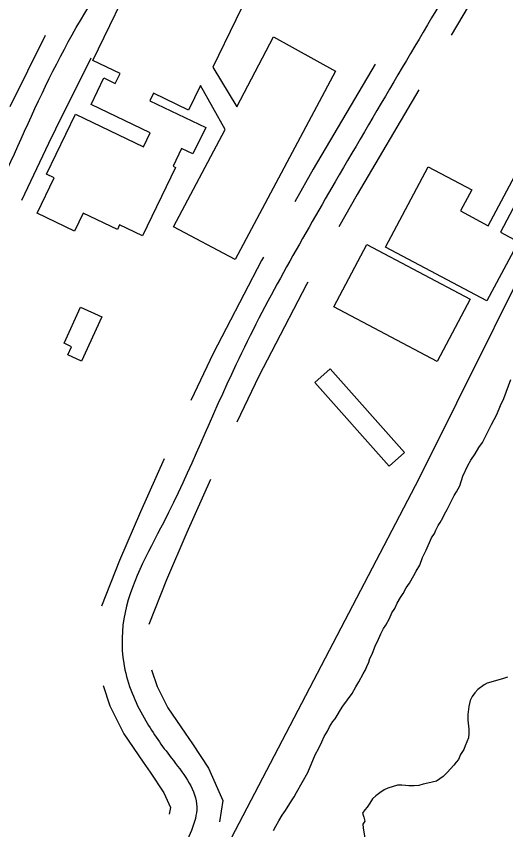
# Model space of a CAD drawing. Extents: x 3887375 to 3925618, y 296674 to 322633.
# Drawn here: x 3895708.4 to 3895997.1, y 306963.5 to 307443.8 of the extents above; entities that cross this region are included whole.
import ezdxf

# ---------------------------------------------------------------- set-up
doc = ezdxf.new("R2010")
doc.units = 0
for name, color, linetype in [('V-BLDG-OTLN', 7, 'Continuous'), ('V-RIVR-EDGE', 7, 'Continuous'), ('V-ROAD-CNTR', 7, 'Continuous'), ('V-SITE-VEGE', 7, 'Continuous'), ('V-TOPO-SHOR', 7, 'Continuous')]:
    doc.layers.add(name, color=color, linetype=linetype)

msp = doc.modelspace()

# ---------------------------------------------------------------- linework, layer by layer
at = {"layer": 'V-BLDG-OTLN'}
msp.add_lwpolyline([(3895864.93, 307497.79), (3895824.35, 307413.74), (3895838.53, 307390.29), (3895860.09, 307431.71), (3895896.71, 307411.34), (3895837.51, 307300.09), (3895801.1, 307319.47), (3895831.66, 307376.91), (3895817.02, 307402.91), (3895809.97, 307388.31), (3895789.33, 307398.27), (3895787.22, 307393.9), (3895820.1, 307378.03), (3895812.61, 307362.5), (3895805.88, 307365.74), (3895800.85, 307355.31), (3895802.37, 307354.57), (3895782.82, 307314.08), (3895769.3, 307320.6), (3895767.98, 307317.87), (3895747.81, 307327.61), (3895742.64, 307316.9), (3895720.71, 307327.48), (3895730.78, 307348.34), (3895726.26, 307350.52), (3895743.37, 307385.96), (3895783.34, 307366.66), (3895787.31, 307374.88), (3895752.52, 307391.67), (3895760.08, 307407.35), (3895766.75, 307404.13), (3895769.57, 307409.97), (3895753.58, 307417.68), (3895780.03, 307472.47)], dxfattribs=at)
for points in [[(3895926.12, 307307.48), (3895951.31, 307354.97), (3895977.03, 307341.32), (3895970.39, 307328.81), (3895986.79, 307320.11), (3896007.1, 307358.4), (3896014.3, 307354.58), (3895993.99, 307316.29), (3896004.58, 307310.67), (3895986.02, 307275.7)], [(3895895.72, 307272.21), (3895915.23, 307308.99), (3895976.18, 307276.68), (3895956.67, 307239.89)], [(3895746.3, 307271.99), (3895758.87, 307266.23), (3895746.89, 307240.13), (3895738.76, 307243.86), (3895740.97, 307248.66), (3895736.53, 307250.7)], [(3895937.36, 307186.22), (3895928.37, 307178.23), (3895884.45, 307227.63), (3895893.44, 307235.62)]]:
    msp.add_lwpolyline(points, close=True, dxfattribs=at)
at = {"layer": 'V-RIVR-EDGE'}
msp.add_spline([(3894498.05, 310522.42), (3894530.03, 310496.11), (3894553.78, 310474.69), (3894579.94, 310451.31), (3894614.83, 310419.17), (3894633.24, 310400.67), (3894662.79, 310372.43), (3894685.08, 310353.44), (3894692.35, 310347.11), (3894709.79, 310328.13), (3894746.59, 310285.3), (3894785.84, 310252.18), (3894809.57, 310225.9), (3894830.41, 310205.45), (3894852.71, 310189.85), (3894866.75, 310171.85), (3894915.18, 310120.25), (3894950.06, 310083.74), (3894971.37, 310062.81), (3894999, 310039.43), (3895025.16, 310017.03), (3895052.79, 309992.68), (3895092.99, 309952.27), (3895110.91, 309932.8), (3895141.44, 309903.1), (3895188.91, 309855.88), (3895222.82, 309821.31), (3895255.75, 309784.32), (3895319.22, 309722.49), (3895350.7, 309688.42), (3895358.44, 309676.26), (3895364.73, 309669.44), (3895374.92, 309663.11), (3895388.97, 309650.44), (3895410.77, 309628.05), (3895448.54, 309583.28), (3895480.52, 309554.06), (3895503.76, 309527.78), (3895533.8, 309499.54), (3895577.4, 309454.75), (3895606.95, 309425.54), (3895653.45, 309378.81), (3895685.92, 309349.1), (3895719.83, 309314.54), (3895749.38, 309285.81), (3895790.55, 309242.49), (3895837.06, 309195.75), (3895863.69, 309164.12), (3895900.02, 309127.61), (3895944.1, 309081.37), (3895955.73, 309070.65), (3895974.63, 309054.58), (3896002.25, 309033.14), (3896032.78, 309003.93), (3896062.81, 308972.29), (3896082.67, 308950.39), (3896119.48, 308911.93), (3896139.34, 308892.46), (3896151.96, 308889.51), (3896163.12, 308883.66), (3896167.95, 308873.93), (3896170.35, 308862.27), (3896184.39, 308844.27), (3896211.03, 308816.04), (3896224.12, 308810.18), (3896236.73, 308802.37), (3896249.8, 308786.8), (3896255.61, 308776.59), (3896270.64, 308766.35), (3896280.32, 308753.22), (3896295.82, 308737.15), (3896375.27, 308661.2), (3896425.17, 308610.08), (3896464.41, 308570.65), (3896519.63, 308515.64), (3896548.69, 308483.03), (3896563.22, 308467.45), (3896597.61, 308430.94), (3896635.89, 308396.37), (3896666.41, 308365.7), (3896681.42, 308349.64), (3896712.43, 308320.42), (3896746.34, 308287.31), (3896777.36, 308260.04), (3896801.58, 308235.7), (3896820.47, 308215.26), (3896842.76, 308195.29), (3896851.46, 308181.19), (3896882.46, 308148.57), (3896918.81, 308116.43), (3896962.9, 308074.56), (3896997.76, 308033.19), (3897029.24, 307998.63), (3897042.32, 307985), (3897083.5, 307945.57), (3897107.23, 307918.31), (3897123.21, 307898.85), (3897130, 307898.83), (3897142.13, 307892.97), (3897145.99, 307882.28), (3897149.85, 307874.01), (3897162.93, 307860.38), (3897188.6, 307833.12), (3897229.29, 307788.83), (3897267.56, 307752.31), (3897300.5, 307715.81), (3897334.4, 307680.27), (3897361.53, 307651.07), (3897384.78, 307628.19), (3897411.42, 307598.98), (3897445.81, 307563.45), (3897494.26, 307516.71), (3897543.17, 307462.68), (3897584.83, 307418.38), (3897609.05, 307394.04), (3897646.83, 307355.58), (3897678.81, 307323.94), (3897715.15, 307290.34), (3897751.96, 307253.34), (3897766.97, 307236.31), (3897837.68, 307158.43), (3897886.6, 307104.4), (3897936, 307048.43), (3897965.54, 307015.34), (3898010.59, 306970.06), (3898027.54, 306949.14), (3898044.99, 306935.98), (3898063.87, 306914.08), (3898089.05, 306882.46), (3898117.14, 306854.7), (3898160.23, 306801.18), (3898195.59, 306763.7), (3898235.79, 306719.89), (3898261.46, 306693.6), (3898297.3, 306650.78), (3898332.65, 306612.33), (3898369.94, 306568.04), (3898397.54, 306534.95), (3898422.23, 306505.75), (3898462.9, 306455.14), (3898495.34, 306417.18), (3898521.97, 306382.15), (3898601.37, 306284.34), (3898652.22, 306228.37), (3898693.37, 306177.28), (3898729.68, 306130.57), (3898777.13, 306074.12), (3898825.55, 306014.26), (3898848.79, 305986.04), (3898903.98, 305917.43), (3898957.25, 305854.65), (3898984.35, 305818.16), (3899049.73, 305744.67), (3899107.84, 305679.45), (3899129.14, 305651.72), (3899142.69, 305630.31), (3899156.24, 305611.83), (3899175.12, 305587.98), (3899224.03, 305529.59), (3899255.99, 305493.57), (3899288.9, 305449.3), (3899312.61, 305415.24), (3899375.55, 305336.9), (3899410.9, 305296.02), (3899442.85, 305252.24), (3899470.43, 305211.86), (3899531.42, 305133.52), (3899579.35, 305071.24), (3899616.14, 305025.99), (3899647.13, 304986.09), (3899690.7, 304931.1), (3899729.41, 304876.62), (3899753.62, 304846.93), (3899770.56, 304821.64), (3899817.5, 304755.48), (3899845.56, 304713.16), (3899868.3, 304677.16), (3899889.6, 304650.4), (3899911.39, 304623.64), (3899955.44, 304569.14), (3899987.39, 304526.81), (3900012.56, 304494.21), (3900025.63, 304476.21), (3900037.24, 304456.75), (3900061.94, 304431.93), (3900070.67, 304424.13), (3900074.53, 304414.41), (3900074.99, 304404.21), (3900073.03, 304397.9), (3900071.55, 304388.68), (3900071.54, 304383.82), (3900075.9, 304378.96), (3900087.05, 304374.07), (3900096.26, 304367.74), (3900108.39, 304362.37), (3900117.11, 304353.6), (3900140.84, 304326.35), (3900165.54, 304299.09), (3900226.07, 304227.55), (3900277.87, 304164.29), (3900319.98, 304105.91), (3900352.41, 304062.61), (3900384.36, 304023.2), (3900411.47, 303988.16), (3900438.1, 303954.1), (3900462.8, 303926.85), (3900556.24, 303812.49), (3900597.89, 303762.85), (3900633.71, 303716.63), (3900652.59, 303691.33), (3900701.96, 303626.62), (3900774.57, 303530.77), (3900849.12, 303437.34), (3900903.35, 303371.16), (3900928.05, 303343.42), (3900948.87, 303317.63), (3901001.17, 303258.26), (3901038.95, 303216.88), (3901074.78, 303173.09), (3901092.2, 303147.31), (3901171.6, 303050.47), (3901205, 303008.62), (3901238.41, 302968.23), (3901274.74, 302927.83), (3901303.3, 302893.77), (3901343.98, 302847.53), (3901366.73, 302816.4), (3901404.5, 302770.17), (3901454.38, 302715.17), (3901507.18, 302659.19), (3901551.73, 302608.09), (3901584.66, 302570.61), (3901650.02, 302491.29), (3901680.99, 302443.62), (3901717.76, 302388.17), (3901785.52, 302298.16), (3901789.55, 302293.3)], degree=3, dxfattribs=at)
at = {"layer": 'V-ROAD-CNTR'}
for points in [[(3895988.68, 307473.02), (3895964.88, 307432.6)], [(3895704.82, 307390.5), (3895725.58, 307432.55)], [(3895731.72, 307377.22), (3895752.48, 307419.27)], [(3895919.99, 307415.5), (3895883.44, 307353.45), (3895872.6, 307334.23)], [(3895945.84, 307400.27), (3895909.43, 307338.46), (3895898.73, 307319.49)], [(3895711.56, 307335.12), (3895727.58, 307368.83), (3895731.72, 307377.22)], [(3895854.17, 307301.55), (3895853.09, 307299.65), (3895832.21, 307259.53)], [(3895880.29, 307286.81), (3895879.47, 307285.34), (3895858.82, 307245.68)], [(3895832.21, 307259.53), (3895824.48, 307244.68), (3895811.37, 307216.86)], [(3895858.82, 307245.68), (3895851.37, 307231.36), (3895838.51, 307204.08)], [(3895795.57, 307182.49), (3895781.59, 307151.14), (3895769.17, 307122.44), (3895758.66, 307095.5)], [(3895822.97, 307170.27), (3895809.05, 307139.08), (3895796.92, 307111.03), (3895786.61, 307084.6)], [(3895788.23, 307057.94), (3895791.45, 307048.11), (3895797.73, 307035.41), (3895807.98, 307020.49)], [(3895759.72, 307048.6), (3895763.61, 307036.74), (3895771.79, 307020.19), (3895783.26, 307003.5)], [(3895807.98, 307020.49), (3895812.22, 307014.32), (3895821.84, 306999.82), (3895830.22, 306980.87), (3895828.3, 306968.2)], [(3895783.26, 307003.5), (3895787.35, 306997.54), (3895795.44, 306985.36), (3895799.25, 306976.73), (3895798.64, 306972.68)]]:
    msp.add_lwpolyline(points, dxfattribs=at)
msp.add_spline([(3895975.76, 307480.63), (3895896.43, 307345.95), (3895837.92, 307238.02), (3895795.32, 307145.11), (3895771.83, 307087.99), (3895772.47, 307057.88), (3895784.76, 307027.8), (3895799.79, 307005.93), (3895814.73, 306978.8), (3895805.74, 306950.65), (3895777.51, 306894.42), (3895732.55, 306808.81), (3895712.62, 306782.59), (3895688.63, 306765.87), (3895661.29, 306764.58), (3895629.99, 306768.79), (3895595.37, 306793.28), (3895573.88, 306822.89), (3895545.53, 306877.45), (3895521.96, 306917.44), (3895515.86, 306950.76), (3895521.81, 306982.54), (3895538.61, 307023.99), (3895562.78, 307078.94), (3895626.11, 307206.02), (3895680.53, 307304.75), (3895748.73, 307445.55), (3895790.44, 307505.58), (3895834.41, 307561.07), (3895867.57, 307598.35)], degree=3, dxfattribs=at)
at = {"layer": 'V-SITE-VEGE'}
for points in [[(3895860.06, 306963), (3895861.4, 306965.59), (3895863.27, 306968.69), (3895865.14, 306972.05), (3895867.26, 306974.89), (3895870.73, 306980.57), (3895872.32, 306982.9), (3895873.66, 306985.48), (3895880.34, 306997.38), (3895884.65, 307007.74), (3895886.79, 307011.62), (3895888.66, 307015.51), (3895890.01, 307018.62), (3895891.88, 307021.72), (3895893.22, 307024.3), (3895895.08, 307027.41), (3895896.41, 307028.95), (3895897.74, 307031.02), (3895899.61, 307034.38), (3895900.94, 307036.45), (3895906.52, 307043.93), (3895908.66, 307047.81), (3895910.52, 307050.91), (3895912.93, 307055.57), (3895914.27, 307057.89), (3895915.08, 307059.97), (3895916.42, 307062.55), (3895916.96, 307064.63), (3895918.3, 307067.22), (3895920.2, 307072.41), (3895921.53, 307074.73), (3895923.42, 307079.14), (3895925.02, 307082.24), (3895926.36, 307084.31), (3895928.49, 307088.19), (3895929.84, 307091.56), (3895931.7, 307094.14), (3895933.05, 307097.25), (3895934.92, 307100.61), (3895936.51, 307102.93), (3895938.38, 307106.3), (3895940.25, 307109.14), (3895942.91, 307113.53), (3895944.25, 307116.12), (3895946.39, 307119.74), (3895948.01, 307124.15), (3895950.16, 307128.55), (3895953.38, 307135.8), (3895954.98, 307138.38), (3895955.79, 307140.46), (3895957.13, 307143.04), (3895958.46, 307144.85), (3895960.06, 307147.7), (3895960.87, 307149.77), (3895962.47, 307152.61), (3895966.76, 307160.89), (3895968.09, 307162.96), (3895969.96, 307166.58), (3895971.87, 307172.29), (3895974.81, 307178.51), (3895976.42, 307181.61), (3895979.08, 307185.48), (3895981.22, 307189.1), (3895983.34, 307192.2), (3895986.56, 307198.41), (3895988.7, 307202.81), (3895991.91, 307208.76), (3895994.07, 307213.94), (3895995.95, 307218.09), (3896000.01, 307229.24)], [(3895998.2, 307053.64), (3895995.85, 307052.89), (3895988.26, 307050.65), (3895986.17, 307050.15), (3895984.33, 307049.14), (3895980.64, 307046.32), (3895978.79, 307044.26), (3895977.2, 307042.2), (3895976.12, 307039.87), (3895975.29, 307036.23), (3895974.71, 307031.55), (3895974.66, 307028.16), (3895975.37, 307022.94), (3895975.33, 307020.33), (3895975.04, 307017.73), (3895974.22, 307015.4), (3895973.15, 307013.07), (3895972.34, 307010.99), (3895970.47, 307007.89), (3895969.13, 307005.04), (3895967.81, 307003.5), (3895966.48, 307001.69), (3895962.51, 306997.31), (3895960.13, 306995), (3895956.19, 306992.19), (3895951.22, 306990.96), (3895948.34, 306990.47), (3895945.73, 306989.73), (3895943.12, 306989.5), (3895939.99, 306989.54), (3895937.91, 306989.58), (3895935.83, 306989.86), (3895933.22, 306989.9), (3895927.46, 306988.15), (3895925.36, 306987.14), (3895922.73, 306985.35), (3895920.36, 306983.56), (3895918.51, 306981.76), (3895916.91, 306979.18), (3895915.32, 306976.85), (3895914, 306975.31), (3895912.67, 306973.24), (3895913.41, 306970.89), (3895913.9, 306968.53), (3895912.83, 306966.72), (3895913.07, 306964.64), (3895914.03, 306958.63)]]:
    msp.add_lwpolyline(points, dxfattribs=at)
at = {"layer": 'V-TOPO-SHOR'}
msp.add_lwpolyline([(3896034.25, 307348.54), (3895945.92, 307171.13), (3895832.82, 306954), (3895714.18, 306717.46), (3895692.59, 306671.5)], dxfattribs=at)

doc.saveas('drawing.dxf')
